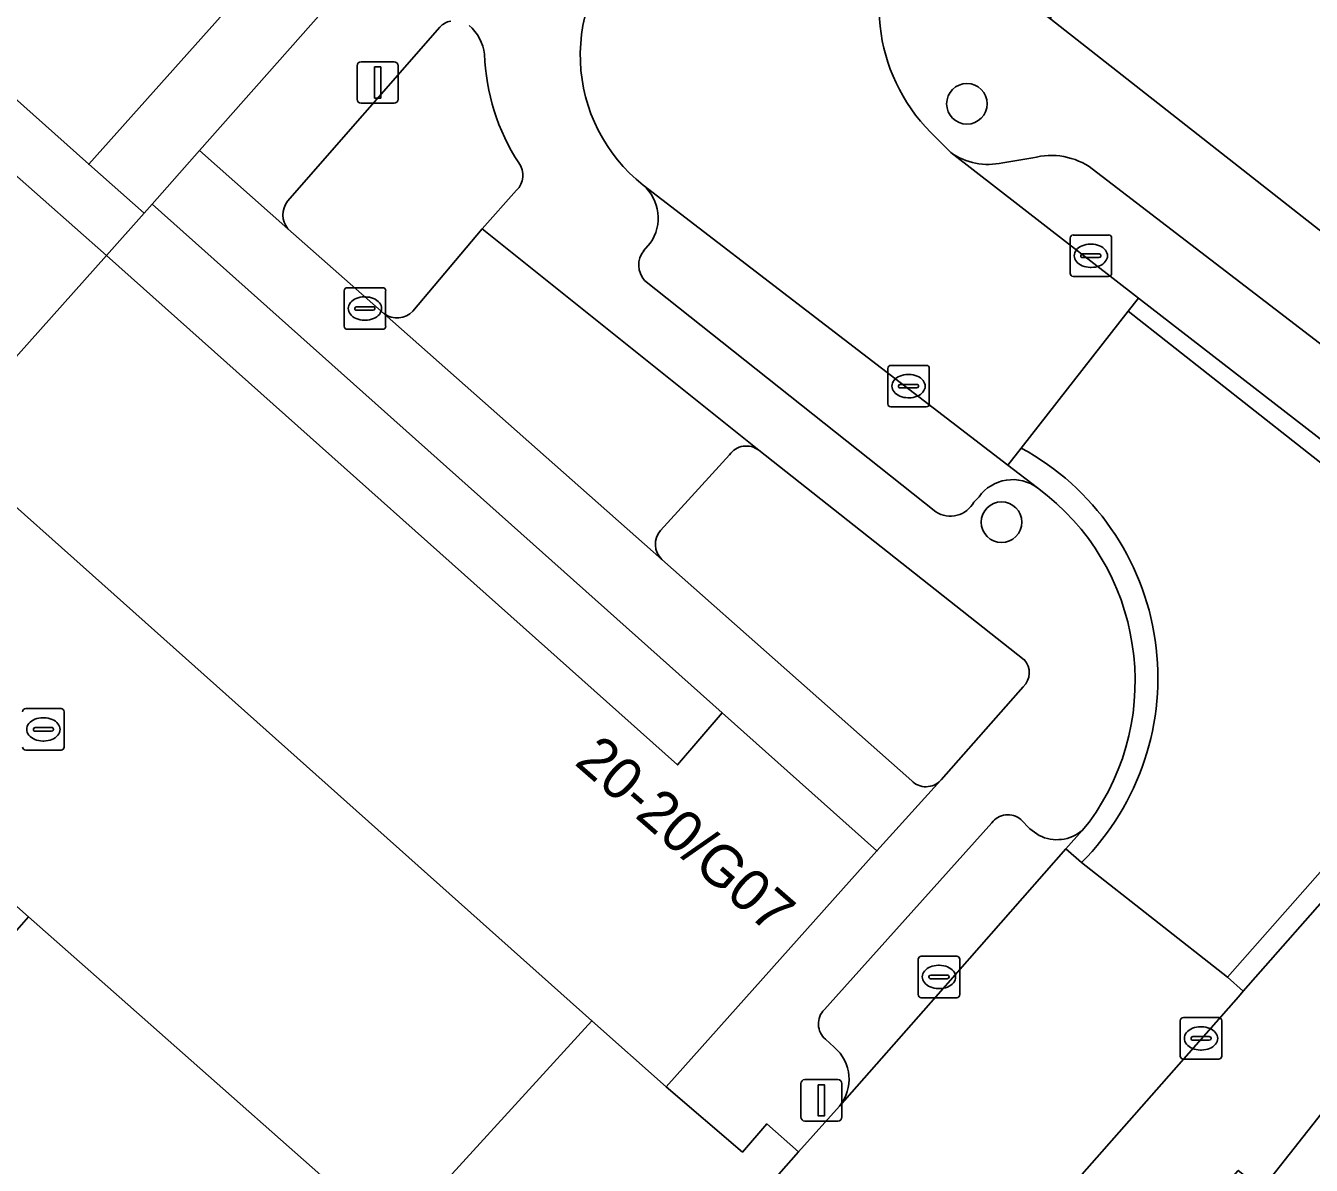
# Model space of a CAD drawing. Extents: x 162803 to 163818, y 381639 to 382475.
# Drawn here: x 162894.18 to 162925.14, y 381995.94 to 382023.39 of the extents above; entities that cross this region are included whole.
import ezdxf

# ---------------------------------------------------------------- set-up
doc = ezdxf.new("R2010")
doc.units = 0
for name, color, linetype in [('IMGEO_Boom', 7, 'Continuous'), ('IMGEO_Brandkraan', 7, 'Continuous'), ('IMGEO_Erf', 7, 'Continuous'), ('IMGEO_Groenvoorziening', 7, 'Continuous'), ('IMGEO_Kolk', 7, 'Continuous'), ('IMGEO_Lichtmast', 7, 'Continuous'), ('IMGEO_Pand', 7, 'Continuous'), ('IMGEO_Pand_nummerreeks', 7, 'Continuous'), ('IMGEO_Pand_overbouw', 7, 'Continuous'), ('IMGEO_Parkeervlak_open', 7, 'Continuous'), ('IMGEO_Rijbaan_lokaal_open', 7, 'Continuous'), ('IMGEO_Voetpad_open', 7, 'Continuous')]:
    doc.layers.add(name, color=color, linetype=linetype)

msp = doc.modelspace()

# ---------------------------------------------------------------- linework, layer by layer
at = {"layer": 'IMGEO_Boom'}
for centre in [(162916.846, 382021.506), (162917.679, 382011.429)]:
    msp.add_circle(centre, 0.489, dxfattribs=at)
at = {"layer": 'IMGEO_Brandkraan'}
for p, q in [((162901.85, 382016.15), (162901.85, 382017.002)), ((162901.925, 382017.076), (162902.777, 382017.076)), ((162902.851, 382017.002), (162902.851, 382016.15)), ((162902.338, 382016.856), (162902.363, 382016.856)), ((162902.109, 382016.57), (162902.109, 382016.582)), ((162902.547, 382016.533), (162902.149, 382016.533)), ((162902.152, 382016.619), (162902.55, 382016.619)), ((162902.593, 382016.582), (162902.593, 382016.57)), ((162902.777, 382016.076), (162901.925, 382016.076)), ((162902.361, 382016.296), (162902.336, 382016.296))]:
    msp.add_line(p, q, dxfattribs=at)
for points in [[(162901.85, 382016.15), (162901.85, 382017.002)], [(162901.925, 382017.076), (162902.777, 382017.076)], [(162902.851, 382017.002), (162902.851, 382016.15)], [(162902.777, 382016.076), (162901.925, 382016.076)]]:
    msp.add_lwpolyline(points, dxfattribs=at)
for centre, radius, start, end in [((162901.927, 382017), 0.0765, 91.552, 178.448), ((162901.927, 382017), 0.0765, 91.552, 178.448), ((162902.775, 382017), 0.0765, 1.552, 88.448), ((162902.775, 382017), 0.0765, 1.552, 88.448), ((162902.149, 382016.579), 0.0403, 85.8775, 175.7526), ((162902.146, 382016.569), 0.0366, 178.938, 274.7102), ((162902.55, 382016.576), 0.043, 264.8664, 352.4533), ((162902.554, 382016.581), 0.0386, 1.7309, 96.639), ((162901.927, 382016.152), 0.0765, 181.552, 268.448), ((162901.927, 382016.152), 0.0765, 181.552, 268.448), ((162902.775, 382016.152), 0.0765, 271.552, 358.448), ((162902.775, 382016.152), 0.0765, 271.552, 358.448)]:
    msp.add_arc(centre, radius, start, end, dxfattribs=at)
for centre, major_axis, ratio, start_param, end_param in [((162902.337, 382016.576), (-0.387, 0.002), 0.722429, 4.712389, 7.853982), ((162902.362, 382016.576), (-0.39, 0.002), 0.717154, 1.570796, 4.712389)]:
    msp.add_ellipse(centre, major_axis=major_axis, ratio=ratio, start_param=start_param, end_param=end_param, dxfattribs=at)
at = {"layer": 'IMGEO_Erf'}
msp.add_lwpolyline([(162923.62, 382051.368), (162919.703, 382046.973), (162915.664, 382042.443), (162911.858, 382038.173), (162907.855, 382033.683), (162903.833, 382029.17), (162899.812, 382024.661), (162895.703, 382020.051), (162897.033, 382018.87), (162897.226, 382019.086), (162898.37, 382020.378), (162939.702, 382067.058)], dxfattribs=at)
at = {"layer": 'IMGEO_Groenvoorziening'}
for points in [[(162929.595, 382021.849), (162924.398, 382026.461), (162922.075, 382028.37), (162918.856, 382024.749), (162918.865, 382023.545), (162934.177, 382011.519), (162936.109, 382014.006), (162929.716, 382019.448)], [(162904.153, 382023.353), (162900.491, 382019.159)], [(162903.507, 382016.508), (162905.174, 382018.492), (162905.999, 382019.424)], [(162900.498, 382018.497), (162902.815, 382016.451)], [(162911.133, 382013.051), (162909.468, 382011.233)], [(162918.224, 382008.118), (162911.835, 382013.162)], [(162909.498, 382010.533), (162915.518, 382005.2)], [(162916.212, 382005.209), (162916.229, 382005.228), (162918.201, 382007.466)]]:
    msp.add_lwpolyline(points, dxfattribs=at)
for centre, radius, start, end in [((162904.528, 382022.991), 0.521, 102.2518, 135.9679), ((162904.137, 382022.561), 1.105, 7.2549, 49.0611), ((162910.295, 382022.854), 5.064, 181.7366, 213.193), ((162905.669, 382019.785), 0.489, 312.4523, 37.473), ((162900.912, 382018.832), 0.533, 142.1878, 219.0239), ((162903.127, 382016.894), 0.541, 234.8327, 314.585), ((162911.536, 382012.779), 0.486, 52.0227, 145.9477), ((162909.858, 382010.899), 0.513, 139.4158, 225.4923), ((162917.885, 382007.804), 0.463, 313.1371, 42.8222), ((162915.861, 382005.544), 0.486, 225.1481, 316.3378)]:
    msp.add_arc(centre, radius, start, end, dxfattribs=at)
at = {"layer": 'IMGEO_Kolk'}
for p, q in [((162919.329, 382017.42), (162919.329, 382018.272)), ((162919.404, 382018.346), (162920.256, 382018.346)), ((162920.33, 382018.272), (162920.33, 382017.42)), ((162919.817, 382018.126), (162919.842, 382018.126)), ((162919.588, 382017.84), (162919.588, 382017.852)), ((162920.026, 382017.803), (162919.628, 382017.803)), ((162919.631, 382017.889), (162920.029, 382017.889)), ((162920.072, 382017.852), (162920.072, 382017.84)), ((162920.256, 382017.346), (162919.404, 382017.346)), ((162919.84, 382017.566), (162919.815, 382017.566)), ((162914.939, 382014.28), (162914.939, 382015.132)), ((162915.014, 382015.206), (162915.866, 382015.206)), ((162915.94, 382015.132), (162915.94, 382014.28)), ((162915.427, 382014.986), (162915.452, 382014.986)), ((162915.198, 382014.7), (162915.198, 382014.712)), ((162915.636, 382014.663), (162915.238, 382014.663)), ((162915.241, 382014.749), (162915.639, 382014.749)), ((162915.682, 382014.712), (162915.682, 382014.7)), ((162915.866, 382014.206), (162915.014, 382014.206)), ((162915.45, 382014.426), (162915.425, 382014.426)), ((162894.185, 382006.939), (162895.037, 382006.939)), ((162895.111, 382006.865), (162895.111, 382006.013)), ((162894.369, 382006.433), (162894.369, 382006.445)), ((162894.412, 382006.482), (162894.81, 382006.482)), ((162894.598, 382006.719), (162894.623, 382006.719)), ((162894.853, 382006.445), (162894.853, 382006.433)), ((162894.807, 382006.396), (162894.409, 382006.396)), ((162894.621, 382006.159), (162894.596, 382006.159)), ((162895.037, 382005.939), (162894.185, 382005.939)), ((162915.672, 382000.052), (162915.672, 382000.904)), ((162915.747, 382000.978), (162916.599, 382000.978)), ((162916.673, 382000.904), (162916.673, 382000.052)), ((162916.16, 382000.758), (162916.185, 382000.758)), ((162915.931, 382000.472), (162915.931, 382000.484)), ((162916.369, 382000.435), (162915.971, 382000.435)), ((162915.974, 382000.521), (162916.372, 382000.521)), ((162916.415, 382000.484), (162916.415, 382000.472)), ((162916.599, 381999.978), (162915.747, 381999.978)), ((162916.183, 382000.198), (162916.158, 382000.198)), ((162921.982, 381998.571), (162921.982, 381999.423)), ((162922.057, 381999.497), (162922.909, 381999.497)), ((162922.983, 381999.423), (162922.983, 381998.571)), ((162922.284, 381999.04), (162922.682, 381999.04)), ((162922.47, 381999.277), (162922.495, 381999.277)), ((162922.241, 381998.991), (162922.241, 381999.003)), ((162922.679, 381998.954), (162922.281, 381998.954)), ((162922.493, 381998.717), (162922.468, 381998.717)), ((162922.725, 381999.003), (162922.725, 381998.991)), ((162922.909, 381998.497), (162922.057, 381998.497))]:
    msp.add_line(p, q, dxfattribs=at)
for points in [[(162919.329, 382017.42), (162919.329, 382018.272)], [(162919.404, 382018.346), (162920.256, 382018.346)], [(162920.33, 382018.272), (162920.33, 382017.42)], [(162920.256, 382017.346), (162919.404, 382017.346)], [(162914.939, 382014.28), (162914.939, 382015.132)], [(162915.014, 382015.206), (162915.866, 382015.206)], [(162915.94, 382015.132), (162915.94, 382014.28)], [(162915.866, 382014.206), (162915.014, 382014.206)], [(162894.185, 382006.939), (162895.037, 382006.939)], [(162895.111, 382006.865), (162895.111, 382006.013)], [(162895.037, 382005.939), (162894.185, 382005.939)], [(162915.672, 382000.052), (162915.672, 382000.904)], [(162915.747, 382000.978), (162916.599, 382000.978)], [(162916.673, 382000.904), (162916.673, 382000.052)], [(162916.599, 381999.978), (162915.747, 381999.978)], [(162921.982, 381998.571), (162921.982, 381999.423)], [(162922.057, 381999.497), (162922.909, 381999.497)], [(162922.983, 381999.423), (162922.983, 381998.571)], [(162922.909, 381998.497), (162922.057, 381998.497)]]:
    msp.add_lwpolyline(points, dxfattribs=at)
for centre, radius, start, end in [((162919.406, 382018.27), 0.0765, 91.552, 178.448), ((162919.406, 382018.27), 0.0765, 91.552, 178.448), ((162920.254, 382018.27), 0.0765, 1.552, 88.448), ((162920.254, 382018.27), 0.0765, 1.552, 88.448), ((162919.628, 382017.849), 0.0403, 85.8775, 175.7526), ((162919.625, 382017.839), 0.0366, 178.938, 274.7102), ((162920.029, 382017.846), 0.043, 264.8664, 352.4533), ((162920.033, 382017.851), 0.0386, 1.7309, 96.639), ((162919.406, 382017.422), 0.0765, 181.552, 268.448), ((162919.406, 382017.422), 0.0765, 181.552, 268.448), ((162920.254, 382017.422), 0.0765, 271.552, 358.448), ((162920.254, 382017.422), 0.0765, 271.552, 358.448), ((162915.016, 382015.13), 0.0765, 91.552, 178.448), ((162915.016, 382015.13), 0.0765, 91.552, 178.448), ((162915.864, 382015.13), 0.0765, 1.552, 88.448), ((162915.864, 382015.13), 0.0765, 1.552, 88.448), ((162915.238, 382014.709), 0.0403, 85.8775, 175.7526), ((162915.235, 382014.699), 0.0366, 178.938, 274.7102), ((162915.639, 382014.706), 0.043, 264.8664, 352.4533), ((162915.643, 382014.711), 0.0386, 1.7309, 96.639), ((162915.016, 382014.282), 0.0765, 181.552, 268.448), ((162915.016, 382014.282), 0.0765, 181.552, 268.448), ((162915.864, 382014.282), 0.0765, 271.552, 358.448), ((162915.864, 382014.282), 0.0765, 271.552, 358.448), ((162894.187, 382006.863), 0.0765, 91.552, 178.448), ((162894.187, 382006.863), 0.0765, 91.552, 178.448), ((162895.035, 382006.863), 0.0765, 1.552, 88.448), ((162895.035, 382006.863), 0.0765, 1.552, 88.448), ((162894.409, 382006.442), 0.0403, 85.8775, 175.7526), ((162894.814, 382006.444), 0.0386, 1.7309, 96.639), ((162894.406, 382006.432), 0.0366, 178.938, 274.7102), ((162894.81, 382006.439), 0.043, 264.8664, 352.4533), ((162894.187, 382006.015), 0.0765, 181.552, 268.448), ((162894.187, 382006.015), 0.0765, 181.552, 268.448), ((162895.035, 382006.015), 0.0765, 271.552, 358.448), ((162895.035, 382006.015), 0.0765, 271.552, 358.448), ((162915.749, 382000.902), 0.0765, 91.552, 178.448), ((162915.749, 382000.902), 0.0765, 91.552, 178.448), ((162916.597, 382000.902), 0.0765, 1.552, 88.448), ((162916.597, 382000.902), 0.0765, 1.552, 88.448), ((162915.971, 382000.481), 0.0403, 85.8775, 175.7526), ((162915.968, 382000.471), 0.0366, 178.938, 274.7102), ((162916.372, 382000.478), 0.043, 264.8664, 352.4533), ((162916.376, 382000.483), 0.0386, 1.7309, 96.639), ((162915.749, 382000.054), 0.0765, 181.552, 268.448), ((162915.749, 382000.054), 0.0765, 181.552, 268.448), ((162916.597, 382000.054), 0.0765, 271.552, 358.448), ((162916.597, 382000.054), 0.0765, 271.552, 358.448), ((162922.059, 381999.421), 0.0765, 91.552, 178.448), ((162922.059, 381999.421), 0.0765, 91.552, 178.448), ((162922.907, 381999.421), 0.0765, 1.552, 88.448), ((162922.907, 381999.421), 0.0765, 1.552, 88.448), ((162922.281, 381999), 0.0403, 85.8775, 175.7526), ((162922.686, 381999.002), 0.0386, 1.7309, 96.639), ((162922.278, 381998.99), 0.0366, 178.938, 274.7102), ((162922.682, 381998.997), 0.043, 264.8664, 352.4533), ((162922.059, 381998.573), 0.0765, 181.552, 268.448), ((162922.059, 381998.573), 0.0765, 181.552, 268.448), ((162922.907, 381998.573), 0.0765, 271.552, 358.448), ((162922.907, 381998.573), 0.0765, 271.552, 358.448)]:
    msp.add_arc(centre, radius, start, end, dxfattribs=at)
for centre, major_axis, ratio, start_param, end_param in [((162919.816, 382017.846), (-0.387, 0.002), 0.722429, 4.712389, 7.853982), ((162919.841, 382017.846), (-0.39, 0.002), 0.717154, 1.570796, 4.712389), ((162915.426, 382014.706), (-0.387, 0.002), 0.722429, 4.712389, 7.853982), ((162915.451, 382014.706), (-0.39, 0.002), 0.717154, 1.570796, 4.712389), ((162894.597, 382006.439), (-0.387, 0.002), 0.722429, 4.712389, 7.853982), ((162894.622, 382006.439), (-0.39, 0.002), 0.717154, 1.570796, 4.712389), ((162916.159, 382000.478), (-0.387, 0.002), 0.722429, 4.712389, 7.853982), ((162916.184, 382000.478), (-0.39, 0.002), 0.717154, 1.570796, 4.712389), ((162922.469, 381998.997), (-0.387, 0.002), 0.722429, 4.712389, 7.853982), ((162922.494, 381998.997), (-0.39, 0.002), 0.717154, 1.570796, 4.712389)]:
    msp.add_ellipse(centre, major_axis=major_axis, ratio=ratio, start_param=start_param, end_param=end_param, dxfattribs=at)
at = {"layer": 'IMGEO_Lichtmast'}
for p, q in [((162902.163, 382021.619), (162902.163, 382022.419)), ((162902.163, 382022.419), (162902.163, 382021.619)), ((162902.263, 382022.519), (162903.053, 382022.519)), ((162903.053, 382022.519), (162902.263, 382022.519)), ((162903.153, 382022.419), (162903.153, 382021.619)), ((162903.153, 382021.619), (162903.153, 382022.419)), ((162903.053, 382021.519), (162902.263, 382021.519)), ((162902.263, 382021.519), (162903.053, 382021.519)), ((162912.846, 381997.107), (162912.846, 381997.907)), ((162912.846, 381997.907), (162912.846, 381997.107)), ((162912.946, 381998.007), (162913.736, 381998.007)), ((162913.736, 381998.007), (162912.946, 381998.007)), ((162913.836, 381997.907), (162913.836, 381997.107)), ((162913.836, 381997.107), (162913.836, 381997.907)), ((162913.736, 381997.007), (162912.946, 381997.007)), ((162912.946, 381997.007), (162913.736, 381997.007))]:
    msp.add_line(p, q, dxfattribs=at)
for points in [[(162902.583, 382022.394), (162902.733, 382022.394), (162902.733, 382021.644), (162902.583, 382021.644), (162902.583, 382022.394)], [(162913.266, 381997.882), (162913.416, 381997.882), (162913.416, 381997.132), (162913.266, 381997.132), (162913.266, 381997.882)]]:
    msp.add_lwpolyline(points, dxfattribs=at)
for centre, start, end in [((162902.263, 382022.419), 90, 180), ((162902.263, 382022.419), 90, 180), ((162903.053, 382022.419), 0, 90), ((162903.053, 382022.419), 360, 90), ((162902.263, 382021.619), 180, 270), ((162902.263, 382021.619), 180, 270), ((162903.053, 382021.619), 270, 0), ((162903.053, 382021.619), 270, 0), ((162912.946, 381997.907), 90, 180), ((162912.946, 381997.907), 90, 180), ((162913.736, 381997.907), 0, 90), ((162913.736, 381997.907), 360, 90), ((162912.946, 381997.107), 180, 270), ((162912.946, 381997.107), 180, 270), ((162913.736, 381997.107), 270, 0), ((162913.736, 381997.107), 270, 0)]:
    msp.add_arc(centre, 0.1, start, end, dxfattribs=at)
at = {"layer": 'IMGEO_Pand'}
for points in [[(162894.644, 382029.268), (162892.789, 382030.894), (162888.693, 382026.299), (162890.534, 382024.658), (162891.971, 382023.378), (162895.703, 382020.051), (162899.812, 382024.661)], [(162889.897, 382015.413), (162892.152, 382013.4), (162896.127, 382017.855), (162893.84, 382019.876)], [(162896.127, 382017.855), (162892.152, 382013.4), (162894.821, 382011.019), (162907.817, 381999.423), (162909.605, 381997.828), (162914.678, 382003.514), (162910.955, 382006.836), (162909.879, 382005.585)], [(162892.555, 382000), (162894.256, 382001.923), (162889.622, 382006.02), (162884.3, 382000), (162877.205, 381991.976), (162876.956, 381991.694), (162877.308, 381991.383), (162877.54, 381991.645), (162880.223, 381989.273), (162879.961, 381988.976), (162880.398, 381988.59), (162880.69, 381988.92), (162881.697, 381990.058), (162882.858, 381989.031)], [(162929.266, 381991.169), (162933.332, 381996.32), (162928.671, 382000), (162928.012, 382000.52), (162927.601, 382000), (162923.945, 381995.369), (162927.87, 381992.271)]]:
    msp.add_lwpolyline(points, close=True, dxfattribs=at)
msp.add_lwpolyline([(162903.021, 381994.173), (162896.431, 382000), (162894.256, 382001.923), (162892.555, 382000), (162882.858, 381989.031)], dxfattribs=at)
at = {"layer": 'IMGEO_Pand_overbouw'}
msp.add_lwpolyline([(162896.127, 382017.855), (162909.879, 382005.585), (162910.955, 382006.836), (162897.226, 382019.086)], close=True, dxfattribs=at)
at = {"layer": 'IMGEO_Parkeervlak_open'}
for points in [[(162916.457, 382020.33), (162920.977, 382016.827), (162934.305, 382006.499), (162942.597, 382000), (162953.262, 381991.64), (162955.442, 381989.931), (162973.286, 381975.945), (163000, 381955.072), (163016.211, 381942.406), (163018.389, 381940.704), (163067.037, 381902.692)], [(162918.43, 382020.202), (162917.707, 382020.086)], [(162927.707, 382013.918), (162919.865, 382019.942)], [(162918.543, 382012.256), (162917.831, 382012.803), (162909.048, 382019.549)], [(162909.218, 382018.147), (162909.063, 382017.966)], [(162909.084, 382017.252), (162916.099, 382011.678)], [(162917.014, 382011.915), (162917.137, 382012.041)], [(162917.442, 382004.188), (162913.687, 382000), (162913.413, 381999.695)], [(162918.587, 382003.886), (162918.363, 382004.045), (162918.143, 382004.268)], [(162919.231, 382003.561), (162919.623, 382004.006)], [(162913.775, 381997.364), (162916.096, 382000), (162919.231, 382003.561)], [(162913.441, 381998.976), (162913.648, 381998.785)]]:
    msp.add_lwpolyline(points, dxfattribs=at)
for centre, radius, start, end in [((162917.358, 382021.624), 1.577, 235.1435, 282.766), ((162918.877, 382018.577), 1.685, 54.0962, 105.3644), ((162908.373, 382018.756), 1.041, 324.2194, 49.608), ((162909.505, 382017.622), 0.56, 142.0908, 221.2786), ((162917.946, 382011.457), 0.998, 53.2353, 144.1529), ((162916.448, 382012.216), 0.641, 237.0173, 332.0255), ((162917.83, 382003.903), 0.481, 49.345, 143.6762), ((162919.015, 382004.722), 0.939, 242.8885, 310.3258), ((162913.76, 381999.348), 0.49, 135.0426, 229.4177), ((162912.995, 381998.01), 1.013, 320.3506, 49.8637)]:
    msp.add_arc(centre, radius, start, end, dxfattribs=at)
at = {"layer": 'IMGEO_Rijbaan_lokaal_open'}
for points in [[(162874.031, 382029.569), (162866.707, 382035.277), (162862.933, 382039.208), (162858.129, 382033.865), (162875.781, 382018.258), (162880.394, 382014.179), (162885.015, 382010.093), (162889.622, 382006.02), (162894.256, 382001.923), (162896.431, 382000), (162903.021, 381994.173), (162907.817, 381999.423), (162894.821, 382011.019), (162892.152, 382013.4), (162889.897, 382015.413), (162887.62, 382017.445), (162885.342, 382019.477), (162883.065, 382021.509), (162880.788, 382023.541), (162878.51, 382025.573), (162876.233, 382027.605)], [(162920.977, 382016.827), (162920.73, 382016.511), (162933.979, 382006.075), (162934.305, 382006.499)], [(162907.817, 381999.423), (162903.021, 381994.173), (162902.809, 381993.934), (162905.904, 381991.181), (162906.869, 381989.539), (162912.793, 381996.263), (162912.026, 381996.936), (162911.44, 381996.259), (162909.605, 381997.828)]]:
    msp.add_lwpolyline(points, close=True, dxfattribs=at)
for points in [[(162909.048, 382019.549), (162917.831, 382012.803), (162918.155, 382013.213), (162920.73, 382016.511), (162920.977, 382016.827), (162916.457, 382020.33), (162915.978, 382020.815)], [(162932.428, 382004.104), (162933.979, 382006.075), (162920.73, 382016.511), (162918.155, 382013.213)], [(162918.155, 382013.213), (162917.831, 382012.803), (162918.543, 382012.256)], [(162919.79, 382004.206), (162919.623, 382004.006), (162919.231, 382003.561), (162919.605, 382003.232)], [(162914.364, 381989.767), (162914.888, 381990.36), (162923.381, 382000), (162923.499, 382000.134), (162923.118, 382000.469), (162919.605, 382003.232), (162919.231, 382003.561), (162916.096, 382000), (162913.775, 381997.364), (162912.793, 381996.263), (162906.869, 381989.539), (162906.327, 381988.926), (162905.486, 381987.997), (162899.6, 381981.352), (162896.666, 381978.083), (162894.918, 381976.02)], [(162919.605, 382003.232), (162923.118, 382000.469), (162925.834, 382003.549)], [(162925.834, 382003.549), (162923.118, 382000.469), (162923.499, 382000.134), (162925.945, 382002.91)]]:
    msp.add_lwpolyline(points, dxfattribs=at)
for centre, radius, start, end in [((162919.015, 382023.836), 4.284, 147.5103, 224.8439), ((162911.525, 382022.674), 3.988, 132.6367, 231.5978), ((162915.144, 382007.68), 6.3, 315.0863, 61.4454), ((162915.144, 382007.68), 6.3, 315.0863, 61.4454), ((162915.122, 382007.604), 5.774, 323.9457, 53.6653)]:
    msp.add_arc(centre, radius, start, end, dxfattribs=at)
at = {"layer": 'IMGEO_Voetpad_open'}
for points in [[(162940.419, 382061.006), (162943.583, 382064.624), (162939.702, 382067.058), (162898.37, 382020.378), (162900.498, 382018.497)], [(163000, 381959.74), (162977.939, 381977.029), (162975.634, 381978.836), (162969.071, 381983.988), (162948.843, 382000), (162937.978, 382008.533), (162936.637, 382009.587), (162936.523, 382009.676), (162934.177, 382011.519), (162918.865, 382023.545), (162915.402, 382026.137)], [(162893.84, 382019.876), (162896.127, 382017.855), (162897.033, 382018.87), (162895.703, 382020.051), (162891.971, 382023.378)], [(162900.491, 382019.159), (162904.153, 382023.353)], [(162915.978, 382020.815), (162916.457, 382020.33)], [(162902.815, 382016.451), (162900.498, 382018.497), (162898.37, 382020.378), (162897.226, 382019.086), (162910.955, 382006.836), (162914.678, 382003.514), (162916.212, 382005.209)], [(162917.707, 382020.086), (162918.43, 382020.202)], [(162919.865, 382019.942), (162927.707, 382013.918)], [(162905.999, 382019.424), (162905.174, 382018.492), (162911.835, 382013.162), (162918.224, 382008.118)], [(162905.174, 382018.492), (162903.507, 382016.508)], [(162911.835, 382013.162), (162905.174, 382018.492)], [(162909.063, 382017.966), (162909.218, 382018.147)], [(162916.099, 382011.678), (162909.084, 382017.252)], [(162915.518, 382005.2), (162909.498, 382010.533), (162902.815, 382016.451)], [(162902.815, 382016.451), (162909.498, 382010.533)], [(162909.468, 382011.233), (162911.133, 382013.051)], [(162917.137, 382012.041), (162917.014, 382011.915)], [(162918.201, 382007.466), (162916.229, 382005.228), (162916.212, 382005.209), (162914.678, 382003.514), (162909.605, 381997.828), (162911.44, 381996.259), (162912.026, 381996.936), (162912.793, 381996.263), (162913.775, 381997.364)], [(162913.413, 381999.695), (162913.687, 382000), (162917.442, 382004.188)], [(162918.143, 382004.268), (162918.363, 382004.045), (162918.587, 382003.886)], [(162919.623, 382004.006), (162919.79, 382004.206)], [(162916.435, 381987.924), (162918.546, 381990.324), (162923.377, 381995.818), (162923.945, 381995.369), (162927.601, 382000), (162928.012, 382000.52), (162928.941, 382001.641), (162926.547, 382003.598)], [(162925.945, 382002.91), (162923.499, 382000.134), (162923.381, 382000), (162914.888, 381990.36), (162914.364, 381989.767), (162914.677, 381989.464), (162909.393, 381983.486), (162909.07, 381983.774), (162898.624, 381971.948)], [(162913.648, 381998.785), (162913.441, 381998.976)]]:
    msp.add_lwpolyline(points, dxfattribs=at)
msp.add_lwpolyline([(162897.226, 382019.086), (162897.033, 382018.87), (162896.127, 382017.855), (162909.879, 382005.585), (162910.955, 382006.836)], close=True, dxfattribs=at)
for centre, radius, start, end in [((162919.015, 382023.836), 4.284, 147.5103, 224.8439), ((162911.525, 382022.674), 3.988, 132.6367, 231.5978), ((162904.528, 382022.991), 0.521, 102.2518, 135.9679), ((162904.137, 382022.561), 1.105, 7.2549, 49.0611), ((162910.295, 382022.854), 5.064, 181.7366, 213.193), ((162905.669, 382019.785), 0.489, 312.4523, 37.473), ((162917.358, 382021.624), 1.577, 235.1435, 282.766), ((162918.877, 382018.577), 1.685, 54.0962, 105.3644), ((162908.373, 382018.756), 1.041, 324.2194, 49.608), ((162900.912, 382018.832), 0.533, 142.1878, 219.0239), ((162909.505, 382017.622), 0.56, 142.0908, 221.2786), ((162903.127, 382016.894), 0.541, 234.8327, 314.585), ((162911.536, 382012.779), 0.486, 52.0227, 145.9477), ((162917.946, 382011.457), 0.998, 53.2353, 144.1529), ((162915.122, 382007.604), 5.774, 323.9457, 53.6653), ((162916.448, 382012.216), 0.641, 237.0173, 332.0255), ((162909.858, 382010.899), 0.513, 139.4158, 225.4923), ((162917.885, 382007.804), 0.463, 313.1371, 42.8222), ((162915.861, 382005.544), 0.486, 225.1481, 316.3378), ((162917.83, 382003.903), 0.481, 49.345, 143.6762), ((162919.015, 382004.722), 0.939, 242.8885, 310.3258), ((162913.76, 381999.348), 0.49, 135.0426, 229.4177), ((162912.995, 381998.01), 1.013, 320.3506, 49.8637)]:
    msp.add_arc(centre, radius, start, end, dxfattribs=at)

# ---------------------------------------------------------------- texts
at = {"layer": 'IMGEO_Pand_nummerreeks'}
msp.add_text('20-20/G07', height=1, rotation=318.8879, dxfattribs=at).set_placement((162907.37, 382005.614))

doc.saveas('drawing.dxf')
